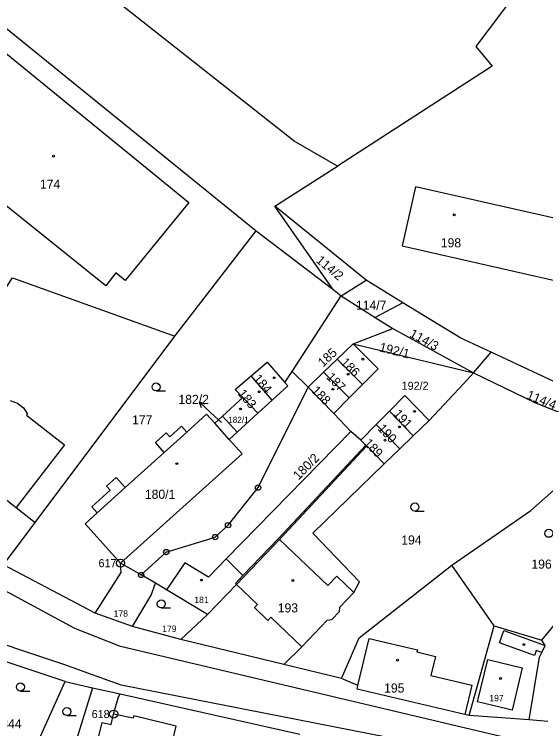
# Model space of a CAD drawing. Extents: x -504988 to -494607, y -1123820 to -1114018.
# Drawn here: x -497288.4 to -497189.2, y -1120262.5 to -1120129.3 of the extents above; entities that cross this region are included whole.
import ezdxf

# ---------------------------------------------------------------- set-up
doc = ezdxf.new("R2010")
doc.units = 0
for name, color, linetype in [('Hranice parcel', 7, 'Continuous'), ('Parcelní čísla', 7, 'Continuous'), ('Pop  PČ popisy', 7, 'Continuous'), ('Vnitřní kresba', 7, 'Continuous'), ('Značky bodu BP', 7, 'Continuous'), ('Značky budov', 7, 'Continuous'), ('Značky kultur', 7, 'Continuous')]:
    doc.layers.add(name, color=color, linetype=linetype)

msp = doc.modelspace()

# ---------------------------------------------------------------- linework, layer by layer
at = {"layer": 'Hranice parcel'}
for p, q in [((-497291.68, -1120130.49), (-497243.26, -1120169.71)), ((-497239.76, -1120165.08), (-497228.1, -1120157.6)), ((-497228.96, -1120180.59), (-497239.76, -1120165.08)), ((-497222.7, -1120178.91), (-497239.76, -1120165.08)), ((-497258.42, -1120189.33), (-497243.26, -1120169.71)), ((-497243.26, -1120169.71), (-497228.96, -1120180.59)), ((-497227.37, -1120181.8), (-497222.7, -1120178.91)), ((-497215.89, -1120183.08), (-497222.7, -1120178.91)), ((-497228.96, -1120180.59), (-497227.37, -1120181.8)), ((-497236.51, -1120195.89), (-497227.37, -1120181.8)), ((-497227.37, -1120181.8), (-497221.03, -1120185.82)), ((-497215.89, -1120183.08), (-497221.03, -1120185.82)), ((-497221.03, -1120185.82), (-497217.74, -1120187.91)), ((-497225.12, -1120190.75), (-497217.74, -1120187.91)), ((-497217.74, -1120187.91), (-497202.72, -1120196.14)), ((-497284.47, -1120224.07), (-497258.42, -1120189.33)), ((-497228.13, -1120193.63), (-497225.12, -1120190.75)), ((-497225.12, -1120190.75), (-497202.72, -1120196.14)), ((-497202.72, -1120196.14), (-497199.38, -1120192.34)), ((-497230.66, -1120196.05), (-497228.13, -1120193.63)), ((-497228.13, -1120193.63), (-497223.4, -1120198.36)), ((-497240.29, -1120201.26), (-497244.2, -1120196.73)), ((-497237.88, -1120197.99), (-497236.51, -1120195.89)), ((-497236.51, -1120195.89), (-497233.55, -1120198.82)), ((-497233.55, -1120198.82), (-497230.66, -1120196.05)), ((-497230.66, -1120196.05), (-497225.88, -1120200.84)), ((-497225.88, -1120200.84), (-497223.4, -1120198.36)), ((-497233.55, -1120198.82), (-497228.76, -1120203.73)), ((-497249.53, -1120204.25), (-497245.75, -1120200.79)), ((-497245.75, -1120200.79), (-497242.94, -1120203.69)), ((-497228.76, -1120203.73), (-497225.88, -1120200.84)), ((-497242.94, -1120203.69), (-497240.29, -1120201.26)), ((-497242.94, -1120203.69), (-497246.8, -1120207.22)), ((-497218.39, -1120203.29), (-497220.84, -1120205.78)), ((-497213.93, -1120207.9), (-497218.39, -1120203.29)), ((-497250.98, -1120205.58), (-497249.53, -1120204.25)), ((-497249.53, -1120204.25), (-497246.8, -1120207.22)), ((-497228.76, -1120203.73), (-497225.6, -1120207.12)), ((-497220.84, -1120205.78), (-497223.74, -1120208.73)), ((-497216.45, -1120210.32), (-497220.84, -1120205.78)), ((-497213.93, -1120207.9), (-497210.99, -1120205.08)), ((-497223.74, -1120208.73), (-497225.6, -1120207.12)), ((-497222.81, -1120209.63), (-497223.74, -1120208.73)), ((-497216.45, -1120210.32), (-497213.93, -1120207.9)), ((-497219.37, -1120213.13), (-497216.45, -1120210.32)), ((-497290.42, -1120232), (-497284.47, -1120224.07)), ((-497264.72, -1120233.86), (-497268.57, -1120231.67)), ((-497273.31, -1120240.98), (-497290.42, -1120232)), ((-497198.85, -1120243.38), (-497206.76, -1120232.05)), ((-497262.01, -1120235.4), (-497264.72, -1120233.86)), ((-497259.98, -1120236.63), (-497262.01, -1120235.4)), ((-497252.36, -1120241.23), (-497259.98, -1120236.63)), ((-497266.32, -1120243.48), (-497273.31, -1120240.98)), ((-497257.29, -1120245.92), (-497252.36, -1120241.23)), ((-497257.29, -1120245.92), (-497266.32, -1120243.48)), ((-497203.51, -1120260.11), (-497198.85, -1120243.38)), ((-497198.85, -1120243.38), (-497189.91, -1120246.03)), ((-497189.91, -1120246.03), (-497187.34, -1120242.86)), ((-497238.09, -1120250.57), (-497257.29, -1120245.92)), ((-497227.35, -1120253.17), (-497238.09, -1120250.57)), ((-497287.3, -1120272.28), (-497278.88, -1120253.77)), ((-497278.88, -1120253.77), (-497273.81, -1120254.9)), ((-497273.81, -1120254.9), (-497268.65, -1120256.06)), ((-497268.65, -1120256.06), (-497235.11, -1120263.57)), ((-497192.31, -1120260.88), (-497203.51, -1120260.11)), ((-497188.79, -1120261.21), (-497192.31, -1120260.88))]:
    msp.add_line(p, q, dxfattribs=at)
for points in [[(-497228.1, -1120157.6), (-497236.19, -1120152.94), (-497288.4, -1120111.74), (-497291.42, -1120112.08), (-497293.95, -1120117.87), (-497297.93, -1120114.69), (-497300.96, -1120117.72), (-497304.46, -1120118.43), (-497317.08, -1120113.39), (-497327.14, -1120107.05), (-497338.22, -1120097.3), (-497334.33, -1120093.39), (-497378.62, -1120051.75), (-497400.87, -1120022.85)], [(-497167.19, -1120065.84), (-497170.85, -1120077.39), (-497166.31, -1120087.62), (-497202.24, -1120135.3), (-497199.2, -1120138.98), (-497228.1, -1120157.6)], [(-497293.75, -1120133.51), (-497255.8, -1120164.38), (-497267.7, -1120178.92), (-497269.45, -1120177.53), (-497271.3, -1120179.92), (-497298.26, -1120158.36), (-497296.1, -1120155.71), (-497305.62, -1120147.91), (-497293.75, -1120133.51)], [(-497213.51, -1120161.48), (-497216.01, -1120172.5), (-497165.05, -1120184.03), (-497162.56, -1120173), (-497213.51, -1120161.48)], [(-497290.57, -1120181.31), (-497288.72, -1120178.42), (-497258.42, -1120189.33)], [(-497199.38, -1120192.34), (-497205.05, -1120189.7), (-497215.89, -1120183.08)], [(-497223.4, -1120198.36), (-497220.47, -1120195.42), (-497225.12, -1120190.75)], [(-497169.64, -1120203.41), (-497184.78, -1120199.15), (-497199.38, -1120192.34)], [(-497244.2, -1120196.73), (-497241.23, -1120194.18), (-497237.88, -1120197.99)], [(-497245.75, -1120200.79), (-497247.2, -1120199.3), (-497244.2, -1120196.73)], [(-497210.99, -1120205.08), (-497204.57, -1120198.24), (-497202.72, -1120196.14)], [(-497202.72, -1120196.14), (-497191.23, -1120201.67), (-497187.4, -1120203.24), (-497174.87, -1120206.72)], [(-497240.29, -1120201.26), (-497237.36, -1120198.58), (-497237.88, -1120197.99)], [(-497264.72, -1120233.86), (-497260.03, -1120229.6), (-497250.91, -1120226.8), (-497248.49, -1120224.58), (-497242.89, -1120217.58), (-497233.55, -1120198.82)], [(-497210.99, -1120205.08), (-497215.53, -1120200.39), (-497218.39, -1120203.29)], [(-497268.57, -1120231.67), (-497275.14, -1120224.32), (-497272.91, -1120222.31), (-497267.68, -1120217.58), (-497260.4, -1120211.01), (-497256.19, -1120207.21), (-497252.51, -1120203.89), (-497250.98, -1120205.58)], [(-497246.8, -1120207.22), (-497248.28, -1120208.58), (-497250.98, -1120205.58)], [(-497306.78, -1120206.54), (-497304.57, -1120208.43), (-497297.43, -1120213.99), (-497297.61, -1120214.23), (-497295.32, -1120216), (-497295.14, -1120215.77), (-497288.07, -1120221.26), (-497284.47, -1120224.07)], [(-497225.6, -1120207.12), (-497248.83, -1120230.86), (-497252.18, -1120234.27), (-497256.59, -1120231.59), (-497259.98, -1120236.63)], [(-497206.76, -1120232.05), (-497192.01, -1120221.83), (-497174.87, -1120206.72)], [(-497087.04, -1120354.48), (-497099.88, -1120329.46), (-497105.48, -1120320.32), (-497114.23, -1120310.57), (-497171.4, -1120273.63), (-497183.51, -1120268.01), (-497197.35, -1120264.04), (-497268.56, -1120247.23), (-497277.08, -1120243.87), (-497341.22, -1120209.24)], [(-497252.36, -1120241.23), (-497246.93, -1120235.63), (-497247.11, -1120235.46), (-497245.72, -1120233.94), (-497239.1, -1120227.06), (-497222.81, -1120209.63)], [(-497222.81, -1120209.63), (-497222.63, -1120209.8), (-497219.37, -1120213.13)], [(-497238.09, -1120250.57), (-497234.71, -1120247.28), (-497229.99, -1120242.33), (-497229.16, -1120242.18), (-497227.72, -1120240.67), (-497227.63, -1120239.86), (-497225.02, -1120237.12), (-497223.97, -1120235.18), (-497232.68, -1120226.07), (-497219.37, -1120213.13)], [(-497119.99, -1120315.01), (-497135.65, -1120304.45), (-497167.42, -1120284.15), (-497183.16, -1120275.2), (-497189.22, -1120271.56), (-497205.34, -1120266.82), (-497268.46, -1120254.4), (-497279.16, -1120250.56), (-497298.01, -1120244.32), (-497322.64, -1120230.85), (-497340.94, -1120216.65), (-497344.87, -1120214.42)], [(-497273.31, -1120240.98), (-497268.46, -1120233.38), (-497268.57, -1120231.67)], [(-497227.35, -1120253.17), (-497224.02, -1120245.58), (-497206.76, -1120232.05)], [(-497266.32, -1120243.48), (-497262.88, -1120237.61), (-497262.01, -1120235.4)], [(-497278.88, -1120253.77), (-497300.05, -1120246.74), (-497315.13, -1120238.65)], [(-497192.31, -1120260.88), (-497190.37, -1120249.23), (-497189.94, -1120248.33), (-497189.32, -1120247.03), (-497189.91, -1120246.03)], [(-497203.51, -1120260.11), (-497204.3, -1120259.92), (-497224.42, -1120255.17), (-497224.26, -1120254.51), (-497227.35, -1120253.17)], [(-497273.81, -1120254.9), (-497278.02, -1120268.58), (-497280.46, -1120276.35)], [(-497260.8, -1120282.61), (-497260.46, -1120280.35), (-497259.33, -1120271.37), (-497258.92, -1120269.72), (-497259.53, -1120268.87), (-497259.83, -1120268.8), (-497258.16, -1120262.08), (-497266.08, -1120260.12), (-497266.19, -1120260.59), (-497269.85, -1120259.82), (-497268.95, -1120256.58), (-497268.65, -1120256.06)]]:
    msp.add_lwpolyline(points, dxfattribs=at)
at = {"layer": 'Pop  PČ popisy'}
for p, q in [((-497251.7, -1120203.65), (-497253.9, -1120201.6)), ((-497253.9, -1120201.6), (-497252.82, -1120201.92)), ((-497253.9, -1120201.6), (-497253.5, -1120202.65)), ((-497249.75, -1120205.44), (-497251.7, -1120203.65))]:
    msp.add_line(p, q, dxfattribs=at)
at = {"layer": 'Vnitřní kresba'}
for p, q in [((-497289.16, -1120201.35), (-497287.81, -1120201.81)), ((-497287.81, -1120201.81), (-497286.7, -1120202.67)), ((-497286.7, -1120202.67), (-497285.94, -1120203.86)), ((-497285.94, -1120203.86), (-497286.12, -1120204.09)), ((-497286.12, -1120204.09), (-497279.02, -1120209.62)), ((-497259.35, -1120208.11), (-497257.16, -1120206.13)), ((-497257.16, -1120206.13), (-497256.19, -1120207.21)), ((-497262.05, -1120209.19), (-497260.03, -1120207.36)), ((-497260.03, -1120207.36), (-497259.35, -1120208.11)), ((-497248.28, -1120208.58), (-497245.86, -1120211.25)), ((-497279.02, -1120209.62), (-497288.07, -1120221.26)), ((-497260.4, -1120211.01), (-497262.05, -1120209.19)), ((-497238.92, -1120227.23), (-497222.63, -1120209.8)), ((-497245.86, -1120211.25), (-497268.57, -1120231.67)), ((-497271.21, -1120217.32), (-497269.39, -1120215.68)), ((-497269.39, -1120215.68), (-497267.68, -1120217.58)), ((-497273.94, -1120221.16), (-497270.53, -1120218.08)), ((-497270.53, -1120218.08), (-497271.21, -1120217.32)), ((-497272.91, -1120222.31), (-497273.94, -1120221.16)), ((-497238.92, -1120227.23), (-497246.93, -1120235.63)), ((-497238.92, -1120227.23), (-497229.88, -1120235.86)), ((-497248.83, -1120230.86), (-497245.72, -1120233.94)), ((-497229.88, -1120235.86), (-497228.19, -1120234.09)), ((-497228.19, -1120234.09), (-497225.02, -1120237.12)), ((-497243.01, -1120239.36), (-497246.93, -1120235.63)), ((-497243.59, -1120239.97), (-497243.01, -1120239.36)), ((-497241.08, -1120242.36), (-497243.59, -1120239.97)), ((-497240.5, -1120241.76), (-497241.08, -1120242.36)), ((-497234.71, -1120247.28), (-497240.5, -1120241.76)), ((-497197.86, -1120246.54), (-497197.03, -1120244.25)), ((-497197.03, -1120244.25), (-497189.32, -1120247.03)), ((-497224.26, -1120254.51), (-497222.19, -1120245.72)), ((-497222.19, -1120245.72), (-497213.15, -1120247.85)), ((-497191.33, -1120248.89), (-497197.86, -1120246.54)), ((-497213.15, -1120247.85), (-497213.25, -1120248.24)), ((-497213.25, -1120248.24), (-497209.8, -1120249.06)), ((-497190.99, -1120247.96), (-497191.33, -1120248.89)), ((-497189.94, -1120248.33), (-497190.99, -1120247.96)), ((-497209.8, -1120249.06), (-497210.65, -1120252.63)), ((-497201.92, -1120257.56), (-497200.04, -1120249.64)), ((-497200.04, -1120249.64), (-497193.59, -1120251.18)), ((-497193.59, -1120251.18), (-497195.47, -1120259.09)), ((-497210.65, -1120252.63), (-497203.01, -1120254.44)), ((-497203.01, -1120254.44), (-497204.3, -1120259.92)), ((-497196.49, -1120258.85), (-497201.92, -1120257.56)), ((-497195.47, -1120259.09), (-497196.49, -1120258.85)), ((-497270.29, -1120261.78), (-497269.85, -1120259.82)), ((-497273.18, -1120266.12), (-497272, -1120261.36)), ((-497272, -1120261.36), (-497270.29, -1120261.78))]:
    msp.add_line(p, q, dxfattribs=at)
at = {"layer": 'Značky bodu BP'}
for centre, radius in [((-497242.89, -1120217.58), 0.5), ((-497242.89, -1120217.58), 0.0303), ((-497248.49, -1120224.58), 0.5), ((-497248.49, -1120224.58), 0.0303), ((-497250.91, -1120226.8), 0.5), ((-497250.91, -1120226.8), 0.0303), ((-497260.03, -1120229.6), 0.5), ((-497260.03, -1120229.6), 0.0303), ((-497268.57, -1120231.67), 0.75), ((-497268.57, -1120231.67), 0.03), ((-497264.72, -1120233.86), 0.5), ((-497264.72, -1120233.86), 0.0303), ((-497269.85, -1120259.82), 0.75), ((-497269.85, -1120259.82), 0.03)]:
    msp.add_circle(centre, radius, dxfattribs=at)
at = {"layer": 'Značky budov'}
for centre in [(-497281.08, -1120155.76), (-497206.28, -1120166.71), (-497223.35, -1120193.61), (-497239.87, -1120197.07), (-497226.07, -1120196.44), (-497242.67, -1120199.69), (-497228.95, -1120199.24), (-497246.17, -1120202.91), (-497213.7, -1120203.35), (-497216.51, -1120206.26), (-497219.21, -1120208.73), (-497258.05, -1120213.11), (-497253.46, -1120234.82), (-497236.39, -1120234.91), (-497193.29, -1120246.87), (-497216.86, -1120249.76), (-497197.64, -1120253.17)]:
    msp.add_circle(centre, 0.175, dxfattribs=at)
at = {"layer": 'Značky kultur'}
for p, q in [((-497261.94, -1120199.55), (-497260.19, -1120199.55)), ((-497213.64, -1120221.94), (-497211.89, -1120221.94)), ((-497260.97, -1120240.01), (-497259.22, -1120240.01)), ((-497287.25, -1120255.52), (-497285.5, -1120255.52)), ((-497278.58, -1120260.1), (-497276.83, -1120260.1))]:
    msp.add_line(p, q, dxfattribs=at)
for centre in [(-497261.94, -1120198.8), (-497213.64, -1120221.19), (-497188.63, -1120226.1), (-497260.97, -1120239.26), (-497287.25, -1120254.77), (-497278.58, -1120259.35)]:
    msp.add_circle(centre, 0.75, dxfattribs=at)

# ---------------------------------------------------------------- texts
at = {"layer": 'Parcelní čísla'}
for s, height, p in [('174', 1.7, (-497283.6, -1120161.81)), ('198', 1.7, (-497208.8, -1120172.76)), ('114/7', 1.7, (-497224.63, -1120184.41)), ('192/2', 1.5, (-497216.1, -1120199.33)), ('182/2', 1.7, (-497257.76, -1120201.97)), ('177', 1.7, (-497266.42, -1120205.8)), ('182/1', 1.139, (-497248.47, -1120205.5)), ('180/1', 1.7, (-497264.03, -1120219.67)), ('194', 1.7, (-497216.17, -1120228.19)), ('196', 1.7, (-497191.89, -1120232.7)), ('181', 1.2, (-497254.8, -1120239.11)), ('193', 1.7, (-497239.23, -1120240.86)), ('178', 1.2, (-497269.86, -1120241.66)), ('179', 1.2, (-497260.79, -1120244.5)), ('195', 1.7, (-497219.38, -1120255.81)), ('197', 1.2, (-497199.74, -1120257.43)), ('844', 1.7, (-497290.82, -1120262.48))]:
    msp.add_text(s, height=height, dxfattribs=at).set_placement(p)
for s, rotation, p in [('114/2', 320, (-497232.21, -1120175.41)), ('114/3', 331, (-497214.78, -1120189.35)), ('185', 43, (-497230.77, -1120195.19)), ('192/1', 346, (-497220.39, -1120192.12)), ('186', 315, (-497227.6, -1120194.35)), ('184', 310, (-497243.9, -1120197.3)), ('187', 314, (-497230.26, -1120197.09)), ('183', 310, (-497246.78, -1120200.1)), ('188', 314, (-497233.04, -1120199.59)), ('114/4', 338, (-497192.93, -1120200.92)), ('191', 313, (-497217.75, -1120203.91)), ('190', 313, (-497220.68, -1120206.65)), ('189', 314, (-497223.28, -1120209.4)), ('180/2', 45, (-497235.35, -1120216.25))]:
    msp.add_text(s, height=1.7, rotation=rotation, dxfattribs=at).set_placement(p)
at = {"layer": 'Značky bodu BP'}
for s, p in [('617', (-497272.67, -1120232.42)), ('618', (-497273.95, -1120260.57))]:
    msp.add_text(s, height=1.5, dxfattribs=at).set_placement(p)

doc.saveas('drawing.dxf')
